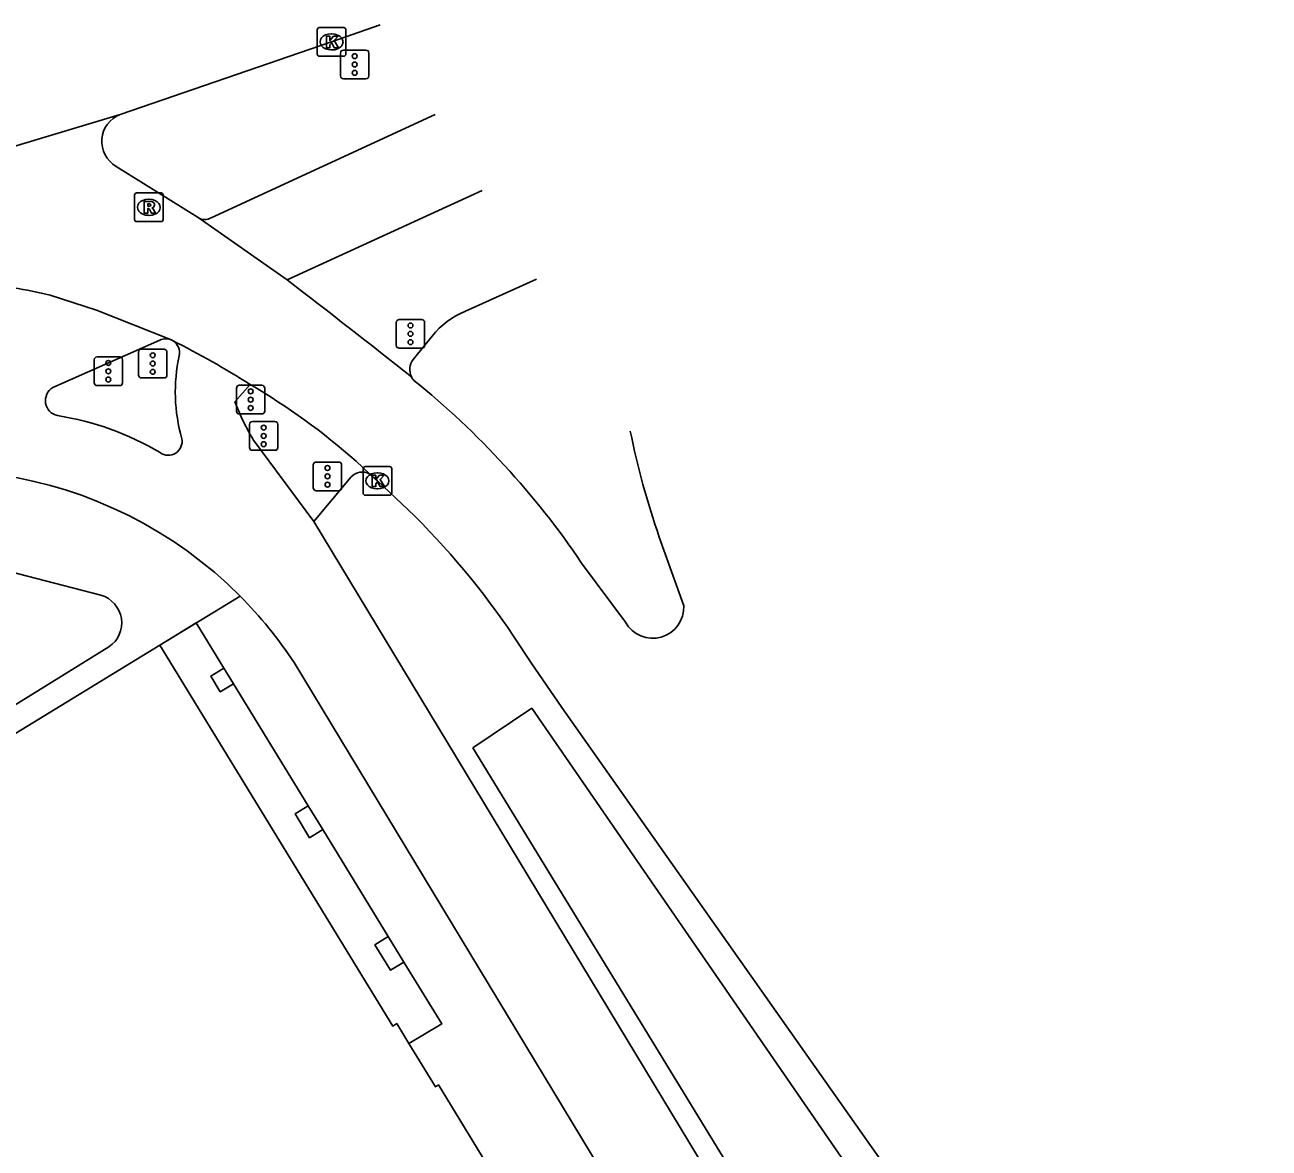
# Model space of a CAD drawing. Extents: x 159888 to 160757, y 384031 to 384746.
# Drawn here: x 160367.05 to 160410.46, y 384706.72 to 384745.89 of the extents above; entities that cross this region are included whole.
import ezdxf

# ---------------------------------------------------------------- set-up
doc = ezdxf.new("R2010")
doc.units = 0
for name, color, linetype in [('IMGEO_Fietspad_gesloten', 7, 'Continuous'), ('IMGEO_Kolk', 7, 'Continuous'), ('IMGEO_Pand', 7, 'Continuous'), ('IMGEO_Pand_overbouw', 7, 'Continuous'), ('IMGEO_Rijbaan_lokaal_gesloten', 7, 'Continuous'), ('IMGEO_Rijbaan_regionaal_gesloten', 7, 'Continuous'), ('IMGEO_Rioolput', 7, 'Continuous'), ('IMGEO_Verkeersregelinstallatiepaal', 7, 'Continuous'), ('IMGEO_Voetpad_open', 7, 'Continuous'), ('IMGEO_Waterloop', 7, 'Continuous')]:
    doc.layers.add(name, color=color, linetype=linetype)

msp = doc.modelspace()

# ---------------------------------------------------------------- linework, layer by layer
at = {"layer": 'IMGEO_Fietspad_gesloten'}
for points in [[(160381.365, 384742.763), (160373.548, 384739.164)], [(160382.999, 384740.113), (160376.194, 384736.998)], [(160371.751, 384734.899), (160368.021, 384733.239)], [(160374.905, 384733.35), (160374.375, 384732.747), (160374.593, 384732.219)], [(160375.026, 384731.411), (160377.132, 384728.572)], [(160377.132, 384728.572), (160398.655, 384692.978), (160405.656, 384681.868)], [(160417.417, 384656.218), (160414.548, 384660.916), (160399.665, 384685.458), (160394.225, 384694.244), (160376.446, 384723.648)]]:
    msp.add_lwpolyline(points, dxfattribs=at)
for centre, radius, start, end in [((160373.326, 384739.524), 0.423, 236.761, 301.7246), ((160371.956, 384734.458), 0.486, 87.663, 114.9569), ((160371.954, 384734.447), 0.498, 70.183, 87.4971), ((160371.955, 384734.456), 0.489, 347.5041, 60.0384), ((160378.193, 384733.089), 5.897, 167.6488, 196.0719), ((160368.292, 384732.785), 0.529, 120.7936, 258.3604), ((160366.565, 384722.189), 10.207, 59.368, 80.8689), ((160382.143, 384735.745), 8.333, 205.0334, 211.3395), ((160372.049, 384731.366), 0.485, 234.2376, 10.7438), ((160363.967, 384715.411), 14.952, 44.9232, 117.7161), ((160363.883, 384715.344), 15.059, 33.4663, 44.881)]:
    msp.add_arc(centre, radius, start, end, dxfattribs=at)
at = {"layer": 'IMGEO_Kolk'}
for p, q in [((160377.245, 384744.868), (160377.245, 384745.72)), ((160377.32, 384745.794), (160378.172, 384745.794)), ((160377.733, 384745.574), (160377.758, 384745.574)), ((160378.246, 384745.72), (160378.246, 384744.868)), ((160378.172, 384744.794), (160377.32, 384744.794)), ((160377.756, 384745.014), (160377.731, 384745.014)), ((160378.847, 384729.56), (160378.847, 384730.412)), ((160378.922, 384730.486), (160379.774, 384730.486)), ((160379.848, 384730.412), (160379.848, 384729.56)), ((160379.335, 384730.266), (160379.36, 384730.266)), ((160379.774, 384729.486), (160378.922, 384729.486)), ((160379.358, 384729.706), (160379.333, 384729.706))]:
    msp.add_line(p, q, dxfattribs=at)
for points in [[(160377.245, 384744.868), (160377.245, 384745.72)], [(160377.32, 384745.794), (160378.172, 384745.794)], [(160377.566, 384745.494), (160377.689, 384745.494), (160377.689, 384745.343), (160377.819, 384745.494), (160377.983, 384745.494), (160377.837, 384745.343), (160377.99, 384745.094), (160377.838, 384745.094), (160377.753, 384745.258), (160377.689, 384745.191), (160377.689, 384745.094), (160377.566, 384745.094), (160377.566, 384745.494)], [(160378.246, 384745.72), (160378.246, 384744.868)], [(160378.172, 384744.794), (160377.32, 384744.794)], [(160378.847, 384729.56), (160378.847, 384730.412)], [(160378.922, 384730.486), (160379.774, 384730.486)], [(160379.848, 384730.412), (160379.848, 384729.56)], [(160379.168, 384730.186), (160379.291, 384730.186), (160379.291, 384730.035), (160379.421, 384730.186), (160379.585, 384730.186), (160379.439, 384730.035), (160379.592, 384729.786), (160379.44, 384729.786), (160379.355, 384729.95), (160379.291, 384729.883), (160379.291, 384729.786), (160379.168, 384729.786), (160379.168, 384730.186)], [(160379.774, 384729.486), (160378.922, 384729.486)]]:
    msp.add_lwpolyline(points, dxfattribs=at)
for centre, start, end in [((160377.322, 384745.718), 91.552, 178.448), ((160377.322, 384745.718), 91.552, 178.448), ((160378.17, 384745.718), 1.552, 88.448), ((160378.17, 384745.718), 1.552, 88.448), ((160377.322, 384744.87), 181.552, 268.448), ((160377.322, 384744.87), 181.552, 268.448), ((160378.17, 384744.87), 271.552, 358.448), ((160378.17, 384744.87), 271.552, 358.448), ((160378.924, 384730.41), 91.552, 178.448), ((160378.924, 384730.41), 91.552, 178.448), ((160379.772, 384730.41), 1.552, 88.448), ((160379.772, 384730.41), 1.552, 88.448), ((160378.924, 384729.562), 181.552, 268.448), ((160378.924, 384729.562), 181.552, 268.448), ((160379.772, 384729.562), 271.552, 358.448), ((160379.772, 384729.562), 271.552, 358.448)]:
    msp.add_arc(centre, 0.0765, start, end, dxfattribs=at)
for centre, major_axis, ratio, start_param, end_param in [((160377.732, 384745.294), (-0.387, 0.002), 0.722429, 4.712389, 7.853982), ((160377.757, 384745.294), (-0.39, 0.002), 0.717154, 1.570796, 4.712389), ((160379.334, 384729.986), (-0.387, 0.002), 0.722429, 4.712389, 7.853982), ((160379.359, 384729.986), (-0.39, 0.002), 0.717154, 1.570796, 4.712389)]:
    msp.add_ellipse(centre, major_axis=major_axis, ratio=ratio, start_param=start_param, end_param=end_param, dxfattribs=at)
at = {"layer": 'IMGEO_Pand'}
for points in [[(160371.754, 384724.26), (160365.277, 384720.307), (160360.441, 384717.357), (160361.265, 384710.146), (160354.229, 384709.354), (160353.661, 384714.422), (160352.914, 384714.338), (160345.913, 384713.545), (160345.404, 384717.89), (160329.306, 384716.072)], [(160389.016, 384694.695), (160387.809, 384696.705), (160388.528, 384697.147), (160388.476, 384697.232), (160388.577, 384697.294), (160381.477, 384708.92), (160381.374, 384708.857), (160380.447, 384710.367), (160380.022, 384711.061), (160379.881, 384710.974), (160371.754, 384724.26)], [(160373.993, 384723.461), (160373.533, 384723.179), (160373.866, 384722.633), (160374.327, 384722.915), (160373.993, 384723.461)], [(160376.936, 384718.654), (160376.473, 384718.371), (160376.98, 384717.544), (160377.442, 384717.827), (160376.936, 384718.654)], [(160379.727, 384714.095), (160379.263, 384713.811), (160379.808, 384712.92), (160380.272, 384713.203), (160379.727, 384714.095)]]:
    msp.add_lwpolyline(points, dxfattribs=at)
at = {"layer": 'IMGEO_Pand_overbouw'}
msp.add_lwpolyline([(160373.993, 384723.461), (160373.028, 384725.038), (160371.754, 384724.26), (160379.881, 384710.974), (160380.022, 384711.061), (160380.447, 384710.367), (160381.591, 384711.049), (160380.272, 384713.203), (160379.727, 384714.095), (160377.442, 384717.827), (160376.936, 384718.654), (160374.327, 384722.915)], close=True, dxfattribs=at)
at = {"layer": 'IMGEO_Rijbaan_lokaal_gesloten'}
for points in [[(160373.094, 384739.17), (160370.231, 384740.955)], [(160376.194, 384736.998), (160373.094, 384739.17)], [(160367.933, 384736.465), (160369.549, 384735.946), (160372.123, 384734.915)], [(160372.123, 384734.915), (160372.151, 384734.904), (160372.199, 384734.879)], [(160378.602, 384730.68), (160379.072, 384730.228)], [(160379.072, 384730.228), (160379.348, 384729.986), (160380.404, 384728.993)], [(160389.183, 384728.024), (160390.04, 384725.634)], [(160388.003, 384725.055), (160386.473, 384727.12)], [(160384.101, 384724.574), (160384.717, 384723.645), (160385.784, 384722.08), (160402.797, 384697.954), (160407.539, 384691.037)]]:
    msp.add_lwpolyline(points, dxfattribs=at)
for centre, radius, start, end in [((160370.736, 384741.827), 1.007, 111.014, 239.8985), ((160363.104, 384715.539), 21.476, 77.0049, 83.9399), ((160174.61, 384473.776), 331.544, 51.60294, 52.55394), ((160358.114, 384706.792), 31.421, 57.6968, 63.3668), ((160362.543, 384712.338), 24.378, 48.7961, 59.5298), ((160381.084, 384733.901), 0.619, 207.4516, 221.4084), ((160362.377, 384710.861), 29.068, 34.0102, 51.1278), ((160415.631, 384737.249), 28.01, 191.3749, 199.2289), ((160361.05, 384709.045), 27.794, 33.9671, 45.8655), ((160388.953, 384725.586), 1.088, 209.2266, 2.5081)]:
    msp.add_arc(centre, radius, start, end, dxfattribs=at)
at = {"layer": 'IMGEO_Rijbaan_regionaal_gesloten'}
for points in [[(160370.375, 384742.767), (160377.746, 384745.294), (160379.439, 384745.888)], [(160370.375, 384742.767), (160361.978, 384740.238), (160359.56, 384739.352), (160354.668, 384737.504)]]:
    msp.add_lwpolyline(points, dxfattribs=at)
at = {"layer": 'IMGEO_Rioolput'}
for p, q in [((160370.871, 384739.101), (160370.871, 384739.953)), ((160370.946, 384740.027), (160371.798, 384740.027)), ((160371.872, 384739.953), (160371.872, 384739.101)), ((160371.359, 384739.807), (160371.384, 384739.807)), ((160371.798, 384739.027), (160370.946, 384739.027)), ((160371.382, 384739.247), (160371.357, 384739.247))]:
    msp.add_line(p, q, dxfattribs=at)
for points in [[(160370.871, 384739.101), (160370.871, 384739.953)], [(160370.946, 384740.027), (160371.798, 384740.027)], [(160371.872, 384739.953), (160371.872, 384739.101)], [(160371.46, 384739.725), (160371.208, 384739.727), (160371.208, 384739.327)], [(160371.208, 384739.327), (160371.332, 384739.327), (160371.332, 384739.489), (160371.343, 384739.489)], [(160371.386, 384739.646), (160371.332, 384739.646), (160371.332, 384739.565)], [(160371.332, 384739.565), (160371.384, 384739.565)], [(160371.39, 384739.46), (160371.461, 384739.327), (160371.601, 384739.327), (160371.536, 384739.453)], [(160371.798, 384739.027), (160370.946, 384739.027)]]:
    msp.add_lwpolyline(points, dxfattribs=at)
for centre, radius, start, end in [((160370.948, 384739.951), 0.0765, 91.552, 178.448), ((160370.948, 384739.951), 0.0765, 91.552, 178.448), ((160371.796, 384739.951), 0.0765, 1.552, 88.448), ((160371.796, 384739.951), 0.0765, 1.552, 88.448), ((160371.342, 384739.436), 0.0533, 26.0293, 88.6989), ((160371.368, 384739.754), 0.19, 274.7715, 282.9687), ((160371.392, 384739.55), 0.0964, 77.0061, 93.1865), ((160371.406, 384739.607), 0.0378, 276.6634, 79.6772), ((160371.459, 384739.615), 0.109, 350.3612, 89.416), ((160371.457, 384739.615), 0.112, 277.5842, 350.9817), ((160371.441, 384739.4), 0.108, 29.5134, 73.7905), ((160370.948, 384739.103), 0.0765, 181.552, 268.448), ((160370.948, 384739.103), 0.0765, 181.552, 268.448), ((160371.796, 384739.103), 0.0765, 271.552, 358.448), ((160371.796, 384739.103), 0.0765, 271.552, 358.448)]:
    msp.add_arc(centre, radius, start, end, dxfattribs=at)
for centre, major_axis, ratio, start_param, end_param in [((160371.358, 384739.527), (-0.387, 0.002), 0.722429, 4.712389, 7.853982), ((160371.383, 384739.527), (-0.39, 0.002), 0.717154, 1.570796, 4.712389)]:
    msp.add_ellipse(centre, major_axis=major_axis, ratio=ratio, start_param=start_param, end_param=end_param, dxfattribs=at)
at = {"layer": 'IMGEO_Verkeersregelinstallatiepaal'}
for p, q in [((160378.059, 384744.108), (160378.059, 384744.908)), ((160378.059, 384744.908), (160378.059, 384744.108)), ((160378.159, 384745.008), (160378.949, 384745.008)), ((160378.949, 384745.008), (160378.159, 384745.008)), ((160379.049, 384744.908), (160379.049, 384744.108)), ((160379.049, 384744.108), (160379.049, 384744.908)), ((160378.949, 384744.008), (160378.159, 384744.008)), ((160378.159, 384744.008), (160378.949, 384744.008)), ((160380.006, 384734.714), (160380.006, 384735.514)), ((160380.006, 384735.514), (160380.006, 384734.714)), ((160380.106, 384735.614), (160380.896, 384735.614)), ((160380.896, 384735.614), (160380.106, 384735.614)), ((160380.996, 384735.514), (160380.996, 384734.714)), ((160380.996, 384734.714), (160380.996, 384735.514)), ((160369.465, 384733.41), (160369.465, 384734.21)), ((160369.465, 384734.21), (160369.465, 384733.41)), ((160369.565, 384734.31), (160370.355, 384734.31)), ((160370.355, 384734.31), (160369.565, 384734.31)), ((160370.455, 384734.21), (160370.455, 384733.41)), ((160370.455, 384733.41), (160370.455, 384734.21)), ((160371.013, 384733.678), (160371.013, 384734.478)), ((160371.013, 384734.478), (160371.013, 384733.678)), ((160371.113, 384734.578), (160371.903, 384734.578)), ((160371.903, 384734.578), (160371.113, 384734.578)), ((160372.003, 384734.478), (160372.003, 384733.678)), ((160372.003, 384733.678), (160372.003, 384734.478)), ((160380.896, 384734.614), (160380.106, 384734.614)), ((160380.106, 384734.614), (160380.896, 384734.614)), ((160371.903, 384733.578), (160371.113, 384733.578)), ((160371.113, 384733.578), (160371.903, 384733.578)), ((160370.355, 384733.31), (160369.565, 384733.31)), ((160369.565, 384733.31), (160370.355, 384733.31)), ((160374.429, 384732.421), (160374.429, 384733.221)), ((160374.429, 384733.221), (160374.429, 384732.421)), ((160374.529, 384733.321), (160375.319, 384733.321)), ((160375.319, 384733.321), (160374.529, 384733.321)), ((160375.419, 384733.221), (160375.419, 384732.421)), ((160375.419, 384732.421), (160375.419, 384733.221)), ((160375.319, 384732.321), (160374.529, 384732.321)), ((160374.529, 384732.321), (160375.319, 384732.321)), ((160374.984, 384732.055), (160375.774, 384732.055)), ((160375.774, 384732.055), (160374.984, 384732.055)), ((160374.884, 384731.155), (160374.884, 384731.955)), ((160374.884, 384731.955), (160374.884, 384731.155)), ((160375.874, 384731.955), (160375.874, 384731.155)), ((160375.874, 384731.155), (160375.874, 384731.955)), ((160375.774, 384731.055), (160374.984, 384731.055)), ((160374.984, 384731.055), (160375.774, 384731.055)), ((160377.11, 384729.745), (160377.11, 384730.545)), ((160377.11, 384730.545), (160377.11, 384729.745)), ((160377.21, 384730.645), (160378, 384730.645)), ((160378, 384730.645), (160377.21, 384730.645)), ((160378.1, 384730.545), (160378.1, 384729.745)), ((160378.1, 384729.745), (160378.1, 384730.545)), ((160378, 384729.645), (160377.21, 384729.645)), ((160377.21, 384729.645), (160378, 384729.645))]:
    msp.add_line(p, q, dxfattribs=at)
for centre in [(160378.554, 384744.798), (160378.554, 384744.508), (160378.554, 384744.218), (160380.501, 384735.404), (160380.501, 384735.114), (160380.501, 384734.824), (160371.508, 384734.368), (160369.96, 384734.1), (160369.96, 384733.81), (160371.508, 384734.078), (160371.508, 384733.788), (160369.96, 384733.52), (160374.924, 384733.111), (160374.924, 384732.821), (160374.924, 384732.531), (160375.379, 384731.845), (160375.379, 384731.555), (160375.379, 384731.265), (160377.605, 384730.435), (160377.605, 384730.145), (160377.605, 384729.855)]:
    msp.add_circle(centre, 0.085, dxfattribs=at)
for centre, start, end in [((160378.159, 384744.908), 90, 180), ((160378.159, 384744.908), 90, 180), ((160378.949, 384744.908), 0, 90), ((160378.949, 384744.908), 360, 90), ((160378.159, 384744.108), 180, 270), ((160378.159, 384744.108), 180, 270), ((160378.949, 384744.108), 270, 0), ((160378.949, 384744.108), 270, 0), ((160380.106, 384735.514), 90, 180), ((160380.106, 384735.514), 90, 180), ((160380.896, 384735.514), 0, 90), ((160380.896, 384735.514), 360, 90), ((160380.106, 384734.714), 180, 270), ((160380.106, 384734.714), 180, 270), ((160380.896, 384734.714), 270, 0), ((160380.896, 384734.714), 270, 0), ((160369.565, 384734.21), 90, 180), ((160369.565, 384734.21), 90, 180), ((160370.355, 384734.21), 0, 90), ((160370.355, 384734.21), 360, 90), ((160371.113, 384734.478), 90, 180), ((160371.113, 384734.478), 90, 180), ((160371.903, 384734.478), 0, 90), ((160371.903, 384734.478), 360, 90), ((160369.565, 384733.41), 180, 270), ((160369.565, 384733.41), 180, 270), ((160370.355, 384733.41), 270, 0), ((160370.355, 384733.41), 270, 0), ((160371.113, 384733.678), 180, 270), ((160371.113, 384733.678), 180, 270), ((160371.903, 384733.678), 270, 0), ((160371.903, 384733.678), 270, 0), ((160374.529, 384733.221), 90, 180), ((160374.529, 384733.221), 90, 180), ((160375.319, 384733.221), 0, 90), ((160375.319, 384733.221), 360, 90), ((160374.529, 384732.421), 180, 270), ((160374.529, 384732.421), 180, 270), ((160374.984, 384731.955), 90, 180), ((160374.984, 384731.955), 90, 180), ((160375.319, 384732.421), 270, 0), ((160375.319, 384732.421), 270, 0), ((160375.774, 384731.955), 0, 90), ((160375.774, 384731.955), 360, 90), ((160374.984, 384731.155), 180, 270), ((160374.984, 384731.155), 180, 270), ((160375.774, 384731.155), 270, 0), ((160375.774, 384731.155), 270, 0), ((160377.21, 384730.545), 90, 180), ((160377.21, 384730.545), 90, 180), ((160378, 384730.545), 0, 90), ((160378, 384730.545), 360, 90), ((160377.21, 384729.745), 180, 270), ((160377.21, 384729.745), 180, 270), ((160378, 384729.745), 270, 0), ((160378, 384729.745), 270, 0)]:
    msp.add_arc(centre, 0.1, start, end, dxfattribs=at)
at = {"layer": 'IMGEO_Voetpad_open'}
for points in [[(160382.416, 384735.901), (160384.903, 384737.025)], [(160380.6, 384734.217), (160381.253, 384735.038)], [(160377.132, 384728.572), (160378.432, 384730.13)], [(160369.7, 384726), (160365.505, 384727.087)], [(160374.554, 384725.97), (160371.754, 384724.26)], [(160364.914, 384721.075), (160369.981, 384724.197)]]:
    msp.add_lwpolyline(points, dxfattribs=at)
for centre, radius, start, end in [((160383.54, 384733.171), 2.953, 112.3805, 140.7738), ((160381.035, 384733.866), 0.559, 141.0901, 206.5645), ((160378.815, 384729.769), 0.526, 60.7022, 136.7094), ((160369.419, 384725.033), 1.007, 303.9422, 73.7745)]:
    msp.add_arc(centre, radius, start, end, dxfattribs=at)
at = {"layer": 'IMGEO_Waterloop'}
msp.add_lwpolyline([(160382.68, 384720.681), (160384.735, 384722.058), (160405.77, 384691.544), (160404.225, 384689.69), (160407.367, 384684.071), (160405.525, 384683.317), (160382.68, 384720.681)], dxfattribs=at)

doc.saveas('drawing.dxf')
